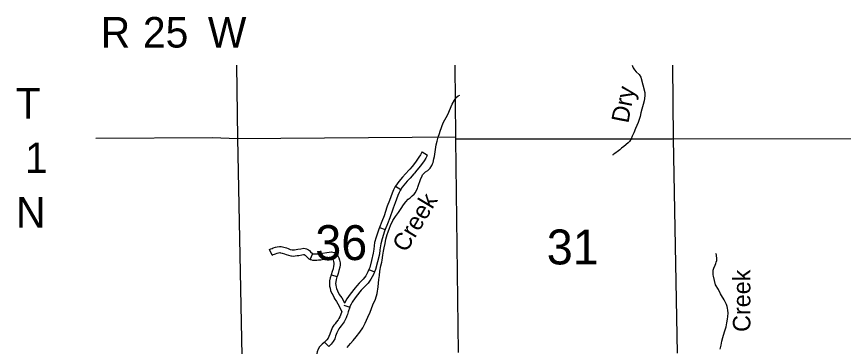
# Model space of a CAD drawing. Extents: x -492261 to -432772, y 1441225 to 1452922.
# Drawn here: x -464482 to -463910, y 1451748 to 1451977 of the extents above; entities that cross this region are included whole.
import ezdxf

# ---------------------------------------------------------------- set-up
doc = ezdxf.new("R2010")
doc.units = 0
doc.layers.add('Default', color=7, linetype='Continuous')

msp = doc.modelspace()

# ---------------------------------------------------------------- linework, layer by layer
at = {"layer": 'Default'}
for p, q in [((-464201.12, 1451882.99), (-464197.52, 1451880.66)), ((-464219.54, 1451859.17), (-464215.92, 1451856.88)), ((-464230.69, 1451830.75), (-464226.71, 1451829.17)), ((-464304.91, 1451811.55), (-464306.87, 1451815.36)), ((-464278.57, 1451808.63), (-464276.89, 1451812.57)), ((-464238.04, 1451801.62), (-464234.08, 1451799.98)), ((-464264.1, 1451798.04), (-464259.97, 1451796.87)), ((-464255.31, 1451776.99), (-464251.26, 1451775.61)), ((-464268.69, 1451751.45), (-464265.67, 1451748.41))]:
    msp.add_line(p, q, dxfattribs=at)
for points in [[(-464329.59, 1451942.83), (-464328.88, 1451892.51), (-464326.02, 1451741.84)], [(-464175.97, 1451744.2), (-464177.92, 1451891.72), (-464177.75, 1451893.15), (-464178.38, 1451942.83)], [(-464055.88, 1451942.83), (-464055.65, 1451942.16), (-464055.07, 1451941.02), (-464054.2, 1451939.77), (-464052.93, 1451938.35), (-464050.97, 1451936.37), (-464049.93, 1451934.55), (-464047.08, 1451924), (-464047.06, 1451921.66), (-464047.53, 1451918.22), (-464048.19, 1451915.64), (-464049.07, 1451912.37), (-464049.73, 1451909.96), (-464050.27, 1451907.38), (-464051.66, 1451903.24), (-464053.44, 1451899.1), (-464054.6, 1451896.23), (-464055.78, 1451893.7), (-464056.61, 1451892.03), (-464057.62, 1451890.24), (-464058.64, 1451889.26), (-464061.69, 1451886.71), (-464063.16, 1451885.43), (-464064.46, 1451884.39), (-464065.37, 1451883.58), (-464067.91, 1451881.77), (-464069.1, 1451880.96), (-464069.27, 1451880.79)], [(-464027.97, 1451942.83), (-464027.47, 1451891.97), (-464024.61, 1451743.76)], [(-464235.19, 1451777.07), (-464233.4, 1451781.15), (-464232.19, 1451785.05), (-464231.5, 1451789.58), (-464231.09, 1451794.74), (-464230.78, 1451797.37), (-464230.41, 1451800.35), (-464229.65, 1451804.13), (-464228.99, 1451806.72), (-464228.78, 1451808.03), (-464228.3, 1451811.53), (-464227.99, 1451814.28), (-464227.5, 1451816.69), (-464226.85, 1451819.67), (-464226.19, 1451822.6), (-464225.26, 1451825.81), (-464224.71, 1451827.65), (-464223.82, 1451830.29), (-464223.04, 1451832.13), (-464221.36, 1451835.41), (-464219.51, 1451838.35), (-464217.49, 1451840.94), (-464215.63, 1451843.71), (-464214.01, 1451846.42), (-464212.43, 1451848.38), (-464210.74, 1451850.29), (-464209.5, 1451851.28), (-464208.03, 1451852.49), (-464206.67, 1451853.82), (-464205.83, 1451854.92), (-464205.21, 1451855.96), (-464204.43, 1451857.63), (-464204.1, 1451858.55), (-464203.38, 1451860.56), (-464202.77, 1451862.39), (-464202.27, 1451863.77), (-464201.21, 1451866.3), (-464200.82, 1451867.05), (-464200.03, 1451868.03), (-464198.79, 1451869.13), (-464197.2, 1451870.18), (-464196.24, 1451871.05), (-464195.57, 1451871.8), (-464194.44, 1451873.47), (-464193.94, 1451874.62), (-464193.61, 1451875.54), (-464192.95, 1451878.12), (-464192.68, 1451879.67), (-464192.2, 1451882.94), (-464191.99, 1451884.66), (-464191.72, 1451886.26), (-464191.46, 1451887.87), (-464190.8, 1451890.45), (-464189.97, 1451893.09), (-464189.08, 1451895.73), (-464188.64, 1451897.22), (-464186.65, 1451903.02), (-464183.35, 1451908.84), (-464180.34, 1451915.85), (-464178.66, 1451918.79), (-464177.54, 1451920.52), (-464176.29, 1451921.62), (-464175.1, 1451922.15)], [(-464177.75, 1451893.15), (-464329.05, 1451892.05), (-464346.06, 1451892.74)], [(-464346.06, 1451892.74), (-464426.99, 1451892.14)], [(-463392.57, 1451892.71), (-463574.35, 1451892.37), (-463726.12, 1451891.89), (-463873.94, 1451891.93), (-464028.1, 1451891.74), (-464177.92, 1451891.72)], [(-464201.12, 1451882.99), (-464201.27, 1451882.76), (-464202.33, 1451880.86), (-464203.39, 1451879.23), (-464205.81, 1451875.8), (-464208.12, 1451872.91), (-464209.74, 1451870.93)], [(-464197.52, 1451880.66), (-464197.6, 1451880.55), (-464198.66, 1451878.65), (-464199.84, 1451876.83), (-464202.38, 1451873.22), (-464204.79, 1451870.21), (-464206.42, 1451868.22)], [(-464209.74, 1451870.93), (-464210.11, 1451870.48), (-464212.65, 1451867.71), (-464214.71, 1451865.53), (-464217.21, 1451862.55), (-464218.42, 1451860.94), (-464219.54, 1451859.17)], [(-464206.42, 1451868.22), (-464206.86, 1451867.68), (-464209.51, 1451864.79), (-464211.51, 1451862.68), (-464213.85, 1451859.89), (-464214.89, 1451858.5), (-464215.92, 1451856.88)], [(-464219.54, 1451859.17), (-464219.96, 1451858.51), (-464220.95, 1451856.72), (-464221.89, 1451854.36), (-464222.9, 1451851.86), (-464223.85, 1451849.26), (-464225.31, 1451845.49), (-464225.54, 1451844.78)], [(-464215.92, 1451856.88), (-464216.27, 1451856.32), (-464217.07, 1451854.88), (-464217.91, 1451852.76), (-464218.9, 1451850.32), (-464219.84, 1451847.75), (-464221.27, 1451844.05), (-464221.46, 1451843.45)], [(-464225.54, 1451844.78), (-464227.51, 1451838.72), (-464229.1, 1451834.76), (-464230.69, 1451830.75)], [(-464221.46, 1451843.45), (-464223.48, 1451837.26), (-464225.12, 1451833.18), (-464226.71, 1451829.17)], [(-464230.69, 1451830.75), (-464231.18, 1451829.53), (-464232.99, 1451824.02), (-464234.03, 1451820.21), (-464234.62, 1451815.7)], [(-464226.71, 1451829.17), (-464227.15, 1451828.07), (-464228.88, 1451822.78), (-464229.82, 1451819.36), (-464230.37, 1451815.14)], [(-464306.87, 1451815.36), (-464306.42, 1451815.59), (-464305.92, 1451815.85), (-464304.98, 1451816.15), (-464304.25, 1451816.5), (-464302.66, 1451817.03), (-464301.41, 1451817.39), (-464299.79, 1451817.56), (-464298.72, 1451817.49), (-464296.86, 1451817.11), (-464294.97, 1451816.5), (-464293.78, 1451816.04), (-464292.45, 1451815.54), (-464291.03, 1451815.23)], [(-464304.91, 1451811.55), (-464304.45, 1451811.78), (-464304.27, 1451811.88), (-464303.39, 1451812.16), (-464302.64, 1451812.52), (-464301.39, 1451812.94), (-464300.59, 1451813.17), (-464299.71, 1451813.26), (-464299.29, 1451813.23), (-464297.95, 1451812.96), (-464296.41, 1451812.46), (-464295.31, 1451812.04), (-464293.67, 1451811.42), (-464291.96, 1451811.05)], [(-464291.08, 1451815.24), (-464289.99, 1451815.21), (-464289.5, 1451815.25), (-464288.35, 1451815.43), (-464287.08, 1451815.61), (-464285.18, 1451815.97), (-464283.01, 1451816.36), (-464281.23, 1451815.91), (-464279.89, 1451815.22), (-464279.1, 1451814.64), (-464278.34, 1451813.76), (-464277.14, 1451812.68), (-464276.89, 1451812.57)], [(-464276.89, 1451812.57), (-464276.72, 1451812.5), (-464276.47, 1451812.44), (-464276.23, 1451812.44), (-464275.53, 1451812.34), (-464274.27, 1451812.4), (-464273.23, 1451812.47), (-464271.92, 1451812.59), (-464270.22, 1451812.89), (-464267, 1451813.39), (-464263.99, 1451813.81), (-464262.38, 1451813.47)], [(-464262.38, 1451813.47), (-464261.95, 1451813.37), (-464260.61, 1451812.47), (-464259.4, 1451811.04), (-464258.72, 1451809.72), (-464258.28, 1451808.14), (-464257.99, 1451806.31), (-464257.97, 1451804.91), (-464258.22, 1451803.12), (-464258.7, 1451800.97), (-464259.38, 1451798.96), (-464259.97, 1451796.87)], [(-464234.62, 1451815.7), (-464234.98, 1451812.9), (-464236.21, 1451807.92), (-464237.43, 1451803.09), (-464238.04, 1451801.62)], [(-464230.37, 1451815.14), (-464230.77, 1451812.11), (-464232.05, 1451806.88), (-464233.35, 1451801.73), (-464234.08, 1451799.98)], [(-464291.96, 1451811.05), (-464291.61, 1451810.97), (-464289.84, 1451810.92), (-464288.97, 1451811), (-464287.72, 1451811.19), (-464286.38, 1451811.38), (-464284.4, 1451811.76), (-464283.16, 1451811.98), (-464282.76, 1451811.88), (-464282.15, 1451811.56), (-464282.02, 1451811.47), (-464281.4, 1451810.76), (-464279.49, 1451809.02), (-464278.57, 1451808.63)], [(-464278.57, 1451808.63), (-464278.07, 1451808.42), (-464276.95, 1451808.15), (-464276.51, 1451808.15), (-464275.73, 1451808.04), (-464274.02, 1451808.13), (-464272.89, 1451808.2), (-464271.36, 1451808.34), (-464269.52, 1451808.66), (-464266.37, 1451809.15), (-464264.14, 1451809.46), (-464263.28, 1451809.28)], [(-464263.67, 1451809.36), (-464263.5, 1451809.25), (-464262.99, 1451808.64), (-464262.73, 1451808.14), (-464262.47, 1451807.21), (-464262.27, 1451805.95), (-464262.26, 1451805.18), (-464262.44, 1451803.88), (-464262.83, 1451802.13), (-464263.48, 1451800.23), (-464264.1, 1451798.04)], [(-463994.93, 1451746.44), (-463994.33, 1451749.19), (-463993.73, 1451752.17), (-463993.13, 1451754.7), (-463991.92, 1451758.6), (-463990.87, 1451761.99), (-463990.33, 1451764.63), (-463989.95, 1451767.32), (-463989.69, 1451769.04), (-463989.48, 1451771.5), (-463989.62, 1451773.39), (-463989.8, 1451774.82), (-463990.1, 1451776.07), (-463990.52, 1451777.33), (-463992.09, 1451780.68), (-463994, 1451783.69), (-463994.58, 1451784.72), (-463996.16, 1451787.85), (-463998.13, 1451790.91), (-463999.62, 1451797.08), (-463999.8, 1451797.87), (-463999.87, 1451799.02), (-463999.72, 1451801.14), (-463999.33, 1451802.57), (-463998.38, 1451804.53), (-463997.94, 1451805.73), (-463997.66, 1451806.65), (-463997.33, 1451807.74), (-463997.23, 1451808.55), (-463997.24, 1451809.63), (-463997.37, 1451810.89), (-463997.55, 1451811.69), (-463997.84, 1451812.6)], [(-464238.04, 1451801.62), (-464238.67, 1451800.11), (-464240.23, 1451797.23), (-464241.86, 1451794.98), (-464244.63, 1451792.08), (-464246.42, 1451790.21)], [(-464264.1, 1451798.04), (-464264.2, 1451797.67), (-464264.77, 1451795.76), (-464265.2, 1451793.69), (-464265.32, 1451791.83), (-464265.17, 1451790.14), (-464264.9, 1451788.62), (-464264.54, 1451787.08), (-464263.56, 1451785.05), (-464263.05, 1451783.99), (-464262.15, 1451782), (-464262.02, 1451781.81)], [(-464259.97, 1451796.87), (-464260.09, 1451796.47), (-464260.62, 1451794.71), (-464260.95, 1451793.11), (-464261.02, 1451791.88), (-464260.92, 1451790.71), (-464260.7, 1451789.49), (-464260.47, 1451788.52), (-464259.7, 1451786.91), (-464259.16, 1451785.8), (-464258.42, 1451784.15), (-464258.54, 1451784.32)], [(-464234.08, 1451799.98), (-464234.79, 1451798.27), (-464236.59, 1451794.94), (-464238.56, 1451792.23), (-464241.54, 1451789.11), (-464243.32, 1451787.25)], [(-464246.42, 1451790.21), (-464247.59, 1451788.98), (-464251.08, 1451784.45), (-464253.2, 1451781.25), (-464254.79, 1451778.3)], [(-464258.54, 1451784.32), (-464256.81, 1451781.93), (-464255.69, 1451780.03), (-464254.79, 1451778.3)], [(-464243.32, 1451787.25), (-464244.33, 1451786.19), (-464247.59, 1451781.95), (-464249.52, 1451779.04), (-464250.3, 1451777.59), (-464251.12, 1451776.02), (-464251.26, 1451775.61)], [(-464262.02, 1451781.82), (-464260.4, 1451779.57), (-464259.44, 1451777.95), (-464256.63, 1451772.56)], [(-464251.26, 1451775.61), (-464252.37, 1451772.35), (-464252.81, 1451770.58), (-464253.2, 1451769.6), (-464253.72, 1451768.29), (-464254.34, 1451766.86), (-464255.17, 1451765.49), (-464255.82, 1451764.52), (-464257.11, 1451762.6), (-464258.04, 1451761.45)], [(-464253.07, 1451747.69), (-464250.65, 1451750.4), (-464248.96, 1451752.6), (-464246.76, 1451755.02), (-464244.34, 1451758.26), (-464242.15, 1451761.31), (-464240.47, 1451764.42), (-464238.75, 1451768.56), (-464237.13, 1451772.07), (-464235.19, 1451777.07)], [(-464256.63, 1451772.56), (-464257.67, 1451769.94), (-464258.16, 1451768.84), (-464258.79, 1451767.79), (-464259.38, 1451766.91), (-464260.56, 1451765.14), (-464261.36, 1451764.15)], [(-464261.36, 1451764.15), (-464262.27, 1451763.03), (-464263.08, 1451761.72), (-464264.18, 1451759.4), (-464265.11, 1451756.86), (-464265.62, 1451755.33), (-464266.23, 1451754.16), (-464267.21, 1451752.92), (-464268.69, 1451751.45)], [(-464258.04, 1451761.45), (-464258.77, 1451760.55), (-464259.31, 1451759.67), (-464260.22, 1451757.74), (-464261.06, 1451755.45), (-464261.66, 1451753.65), (-464262.62, 1451751.82), (-464264, 1451750.06), (-464265.67, 1451748.41)], [(-464268.69, 1451751.45), (-464268.94, 1451751.2), (-464270.25, 1451750.03), (-464272.09, 1451748.15), (-464273.11, 1451746.57), (-464273.82, 1451744.73), (-464274.25, 1451742.19), (-464274.51, 1451739), (-464274.69, 1451736.77)]]:
    msp.add_lwpolyline(points, dxfattribs=at)

# ---------------------------------------------------------------- texts
for s, height, p in [('R', 21.12, (-464423.59, 1451955.09)), ('25', 21.12, (-464394.38, 1451955.09)), ('W', 21.12, (-464349.43, 1451955.09)), ('T', 21.12, (-464482.48, 1451906)), ('1', 21.12, (-464476.02, 1451868.29)), ('N', 21.12, (-464482.17, 1451830.57)), ('36', 24.137, (-464275.09, 1451808.13)), ('31', 24.137, (-464114.91, 1451805.13))]:
    msp.add_text(s, height=height, dxfattribs=at).set_placement(p)
for s, rotation, p in [('Dry', 79, (-464058.52, 1451902.29)), ('Creek', 59, (-464212.25, 1451812.79)), ('Creek', 90, (-463974.01, 1451758.48))]:
    msp.add_text(s, height=12.069, rotation=rotation, dxfattribs=at).set_placement(p)

doc.saveas('drawing.dxf')
